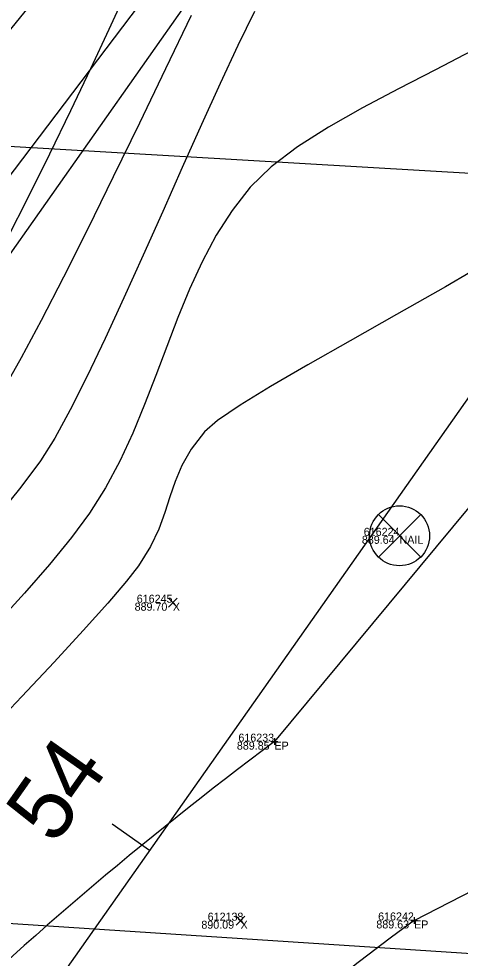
# Model space of a CAD drawing. Extents: x 1957117 to 1971063, y 701601 to 715861.
# Drawn here: x 1963802.58 to 1963821.89, y 707220.52 to 707261.59 of the extents above; entities that cross this region are included whole.
import ezdxf

# ---------------------------------------------------------------- set-up
doc = ezdxf.new("R2010")
doc.units = 0
for name, color, linetype in [('AP_X_Lights', 7, 'Continuous'), ('DT_X_Break_Line', 7, 'Continuous'), ('DT_X_Contour_Major', 7, 'Continuous'), ('DT_X_Contour_Minor', 7, 'Continuous'), ('DV_X_Section_VMS_Line', 7, 'Continuous'), ('GE_X_CL_20', 7, 'Continuous'), ('PM_P_Cells', 7, 'Continuous'), ('PV_P_Drive', 7, 'Continuous'), ('PV_P_Shoulder', 7, 'Continuous'), ('RD_P_Cells', 7, 'Continuous'), ('RS_Raster1', 7, 'Continuous'), ('RW_X_Esmt_RR', 7, 'Continuous'), ('SC_Scratch1', 7, 'Continuous'), ('SC_Shading2', 7, 'Continuous'), ('SC_Shading5', 7, 'Continuous')]:
    doc.layers.add(name, color=color, linetype=linetype)

msp = doc.modelspace()

# ---------------------------------------------------------------- linework, layer by layer
at = {"layer": 'AP_X_Lights'}
for p, q in [((1963809.128, 707235.863), (1963809.516, 707236.253)), ((1963809.128, 707236.253), (1963809.516, 707235.863)), ((1963812.092, 707221.961), (1963812.48, 707222.351)), ((1963812.092, 707222.351), (1963812.48, 707221.961))]:
    msp.add_line(p, q, dxfattribs=at)
at = {"layer": 'DT_X_Break_Line'}
for points in [[(1963549.31, 706900.902), (1963567.723, 706925.142), (1963581.753, 706948.682), (1963589.114, 706971.765), (1963604.241, 706992.933), (1963630.24, 707037.886), (1963653.883, 707082.082), (1963697.483, 707112.719), (1963727.123, 707153.396), (1963737.102, 707174.095), (1963750.986, 707197.42), (1963762.997, 707214.654), (1963786.295, 707233.762), (1963816.245, 707273.278), (1963881.4, 707289.893)], [(1963884.608, 707287.576), (1963837.921, 707259.051), (1963813.77, 707229.984)], [(1963819.877, 707222.168), (1963861.487, 707243.54), (1963895.263, 707280.714)]]:
    msp.add_lwpolyline(points, dxfattribs=at)
at = {"layer": 'DT_X_Contour_Major'}
msp.add_lwpolyline([(1963807.229, 707262.651), (1963806.528, 707261.123), (1963805.724, 707259.406), (1963804.846, 707257.567), (1963803.926, 707255.673), (1963802.994, 707253.789), (1963802.082, 707251.983)], dxfattribs=at)
msp.add_lwpolyline([(1963807.229, 707262.651), (1963806.528, 707261.123), (1963805.724, 707259.406), (1963804.846, 707257.567), (1963803.926, 707255.673), (1963802.994, 707253.789), (1963802.082, 707251.983)], dxfattribs=at)
at = {"layer": 'DT_X_Contour_Minor'}
for points in [[(1963812.897, 707261.912), (1963812.166, 707260.419), (1963811.387, 707258.754), (1963810.572, 707256.961), (1963809.733, 707255.084), (1963808.882, 707253.166), (1963808.029, 707251.251), (1963807.187, 707249.383), (1963806.367, 707247.604), (1963805.58, 707245.96), (1963804.839, 707244.493), (1963804.155, 707243.248), (1963803.539, 707242.267), (1963802.68, 707241.108), (1963801.703, 707239.92)], [(1963812.897, 707261.912), (1963812.166, 707260.419), (1963811.387, 707258.754), (1963810.572, 707256.961), (1963809.733, 707255.084), (1963808.882, 707253.166), (1963808.029, 707251.251), (1963807.187, 707249.383), (1963806.367, 707247.604), (1963805.58, 707245.96), (1963804.839, 707244.493), (1963804.155, 707243.248), (1963803.539, 707242.267), (1963802.68, 707241.108), (1963801.703, 707239.92)], [(1963810.127, 707261.735), (1963809.01, 707259.397), (1963807.865, 707257.022), (1963806.719, 707254.673), (1963805.601, 707252.41), (1963804.539, 707250.296), (1963803.559, 707248.393), (1963802.691, 707246.763), (1963801.96, 707245.467)], [(1963810.127, 707261.735), (1963809.01, 707259.397), (1963807.865, 707257.022), (1963806.719, 707254.673), (1963805.601, 707252.41), (1963804.539, 707250.296), (1963803.559, 707248.393), (1963802.691, 707246.763), (1963801.96, 707245.467)], [(1963822.403, 707260.186), (1963820.812, 707259.361), (1963819.201, 707258.532), (1963817.623, 707257.695), (1963816.131, 707256.849), (1963814.778, 707255.991), (1963813.618, 707255.119), (1963812.702, 707254.229), (1963811.915, 707253.213), (1963811.223, 707252.121), (1963810.608, 707250.965), (1963810.054, 707249.761), (1963809.541, 707248.521), (1963809.054, 707247.258), (1963808.575, 707245.986), (1963808.086, 707244.719), (1963807.569, 707243.471), (1963807.008, 707242.253), (1963806.385, 707241.081), (1963805.682, 707239.967), (1963804.892, 707238.903), (1963803.929, 707237.729), (1963802.833, 707236.476), (1963801.642, 707235.175)], [(1963822.403, 707260.186), (1963820.812, 707259.361), (1963819.201, 707258.532), (1963817.623, 707257.695), (1963816.131, 707256.849), (1963814.778, 707255.991), (1963813.618, 707255.119), (1963812.702, 707254.229), (1963811.915, 707253.213), (1963811.223, 707252.121), (1963810.608, 707250.965), (1963810.054, 707249.761), (1963809.541, 707248.521), (1963809.054, 707247.258), (1963808.575, 707245.986), (1963808.086, 707244.719), (1963807.569, 707243.471), (1963807.008, 707242.253), (1963806.385, 707241.081), (1963805.682, 707239.967), (1963804.892, 707238.903), (1963803.929, 707237.729), (1963802.833, 707236.476), (1963801.642, 707235.175)], [(1963823.436, 707251.144), (1963821.248, 707249.876), (1963819.11, 707248.657), (1963817.083, 707247.509), (1963815.226, 707246.452), (1963813.6, 707245.505), (1963812.266, 707244.69), (1963811.283, 707244.026), (1963810.713, 707243.534), (1963810.128, 707242.768), (1963809.717, 707242.052), (1963809.423, 707241.365), (1963809.193, 707240.687), (1963808.973, 707239.999), (1963808.707, 707239.28), (1963808.343, 707238.509), (1963807.824, 707237.666), (1963807.303, 707236.997), (1963806.477, 707236.038), (1963805.401, 707234.842), (1963804.131, 707233.466), (1963802.72, 707231.962), (1963801.224, 707230.385)], [(1963823.436, 707251.144), (1963821.248, 707249.876), (1963819.11, 707248.657), (1963817.083, 707247.509), (1963815.226, 707246.452), (1963813.6, 707245.505), (1963812.266, 707244.69), (1963811.283, 707244.026), (1963810.713, 707243.534), (1963810.128, 707242.768), (1963809.717, 707242.052), (1963809.423, 707241.365), (1963809.193, 707240.687), (1963808.973, 707239.999), (1963808.707, 707239.28), (1963808.343, 707238.509), (1963807.824, 707237.666), (1963807.303, 707236.997), (1963806.477, 707236.038), (1963805.401, 707234.842), (1963804.131, 707233.466), (1963802.72, 707231.962), (1963801.224, 707230.385)]]:
    msp.add_lwpolyline(points, dxfattribs=at)
at = {"layer": 'DV_X_Section_VMS_Line'}
msp.add_line((1967938.63, 707015.18), (1962667.555, 707322.055), dxfattribs=at)
at = {"layer": 'GE_X_CL_20'}
msp.add_line((1963808.306, 707225.226), (1963806.67, 707226.378), dxfattribs=at)
msp.add_lwpolyline([(1964578.061, 708318.542), (1963713.717, 707090.878)], dxfattribs=at)
at = {"layer": 'PM_P_Cells'}
for centre, radius, start, end in [((1963909.971, 707100.721), 161.132, 126.65768, 141.95575), ((1963897.202, 707116.925), 130.595, 126.3058, 134.90885)]:
    msp.add_arc(centre, radius, start, end, dxfattribs=at)
at = {"layer": 'PV_P_Drive'}
for p, q in [((1963813.624, 707229.984), (1963813.916, 707229.984)), ((1963813.77, 707230.13), (1963813.77, 707229.838)), ((1963813.77, 707229.984), (1963813.77, 707229.984)), ((1963819.731, 707222.168), (1963820.023, 707222.168)), ((1963819.877, 707222.314), (1963819.877, 707222.022)), ((1963819.877, 707222.168), (1963819.877, 707222.168))]:
    msp.add_line(p, q, dxfattribs=at)
at = {"layer": 'RD_P_Cells'}
msp.add_lwpolyline([(1963751.836, 707231.407), (1963783.881, 707233.072), (1963786.638, 707241.96), (1963811.321, 707272.33), (1963856.229, 707325.106)], dxfattribs=at)
at = {"layer": 'RW_X_Esmt_RR'}
for points in [[(1963697.364, 707102.392), (1963811.822, 707264.962), (1963799.822, 707265.288), (1964553.531, 708335.813)], [(1963218.124, 707170.278), (1963732.185, 707226.591), (1963864.206, 707218.006), (1963915.055, 707221.53)]]:
    msp.add_lwpolyline(points, dxfattribs=at)
at = {"layer": 'SC_Shading2'}
for p, q in [((1963818.313, 707239.912), (1963820.169, 707238.056)), ((1963818.313, 707238.056), (1963820.169, 707239.912))]:
    msp.add_line(p, q, dxfattribs=at)
msp.add_circle((1963819.241, 707238.984), 1.312, dxfattribs=at)
at = {"layer": 'SC_Shading5'}
for points in [[(1963589.678, 706586.994), (1963626.625, 706689.548), (1963651.76, 706746.832), (1963668.09, 706778.596), (1963682.768, 706805.402), (1963734.424, 706911.594), (1963826.849, 707116.717), (1963877.258, 707215.645), (1963964.981, 707354.472), (1964070.526, 707509.355), (1964132.574, 707601.994), (1964163.9, 707642.169), (1964191.2, 707685.167), (1964278.98, 707807.131), (1964326.11, 707874.364), (1964396.427, 707968.962), (1964508.519, 708133.679), (1964655.588, 708336.552), (1964745.319, 708429.172), (1964840.327, 708522.317), (1964988.178, 708660.245), (1965089.796, 708739.041), (1965251.743, 708835.216), (1965415.807, 708922.048), (1965866.2, 709149.38), (1966173.543, 709294.131), (1966283.627, 709338.196), (1966534.003, 709419.214), (1966689.084, 709471.266), (1967008.468, 709641.817), (1967166.677, 709750.124), (1967422.113, 709931.083), (1967818.707, 710198.831), (1968187.021, 710459.852), (1968360.589, 710592.493), (1968496.543, 710707.847), (1968606.427, 710809.378), (1968733.391, 710937.091), (1968807.28, 711025.4), (1968843.008, 711077.094), (1968863.233, 711106.099), (1968909.747, 711171.311), (1968974.133, 711279.559), (1969130.932, 711546.915), (1969247.433, 711744.686), (1969402.714, 712016.424), (1969505.287, 712191.789), (1969666.311, 712460.805), (1969771.586, 712639.896), (1969880.058, 712820.917), (1969964.994, 712955.706), (1969990.005, 713000.084), (1970030.065, 713068.479)], [(1963609.915, 706579.703), (1963646.615, 706681.572), (1963671.193, 706737.585), (1963687.092, 706768.511), (1963701.884, 706795.526), (1963753.906, 706902.469), (1963846.249, 707107.41), (1963895.973, 707204.994), (1963982.966, 707342.667), (1964088.35, 707497.312), (1964150.015, 707589.379), (1964181.502, 707629.761), (1964209.024, 707673.109), (1964296.517, 707794.674), (1964343.552, 707861.772), (1964413.958, 707956.489), (1964526.123, 708121.313), (1964672.104, 708322.686), (1964760.576, 708414.006), (1964855.195, 708506.77), (1965002.134, 708643.847), (1965101.925, 708721.226), (1965262.272, 708816.451), (1965425.685, 708902.939), (1965875.63, 709130.044), (1966182.13, 709274.398), (1966290.944, 709317.954), (1966540.737, 709398.785), (1966697.632, 709451.445), (1967019.644, 709623.399), (1967178.971, 709732.471), (1967434.35, 709913.39), (1967830.945, 710181.14), (1968199.774, 710442.525), (1968374.086, 710575.735), (1968510.806, 710691.739), (1968621.36, 710793.889), (1968749.296, 710922.58), (1968824.413, 711012.355), (1968860.678, 711064.827), (1968880.812, 711093.701), (1968927.778, 711159.547), (1968992.655, 711268.62), (1969149.476, 711536.015), (1969266.039, 711733.891), (1969421.336, 712005.657), (1969523.8, 712180.835), (1969684.812, 712449.831), (1969790.084, 712628.917), (1969898.385, 712809.653), (1969983.474, 712944.685), (1970008.657, 712989.367), (1970048.626, 713057.607)]]:
    msp.add_spline(points, degree=3, dxfattribs=at)

# ---------------------------------------------------------------- texts
at = {"layer": 'GE_X_CL_20'}
msp.add_text('54', height=2.8, rotation=54.8523, dxfattribs=at).set_placement((1963804.152, 707225.406))
at = {"layer": 'PV_P_Shoulder'}
for s, p in [('889.64', (1963817.593, 707238.634)), ('889.70', (1963807.652, 707235.708)), ('889.85', (1963812.125, 707229.634)), ('890.09', (1963810.572, 707221.806)), ('889.63', (1963818.226, 707221.818))]:
    msp.add_text(s, height=0.35, dxfattribs=at).set_placement(p)
at = {"layer": 'RS_Raster1'}
for s, p in [('616224', (1963817.676, 707238.984)), ('616245', (1963807.746, 707236.058)), ('616233', (1963812.191, 707229.984)), ('612138', (1963810.848, 707222.156)), ('616242', (1963818.304, 707222.168))]:
    msp.add_text(s, height=0.35, dxfattribs=at).set_placement(p)
at = {"layer": 'SC_Scratch1'}
for s, p in [('NAIL', (1963819.241, 707238.634)), ('X', (1963809.322, 707235.708)), ('EP', (1963813.77, 707229.634)), ('EP', (1963819.877, 707221.818)), ('X', (1963812.286, 707221.806))]:
    msp.add_text(s, height=0.35, dxfattribs=at).set_placement(p)

doc.saveas('drawing.dxf')
